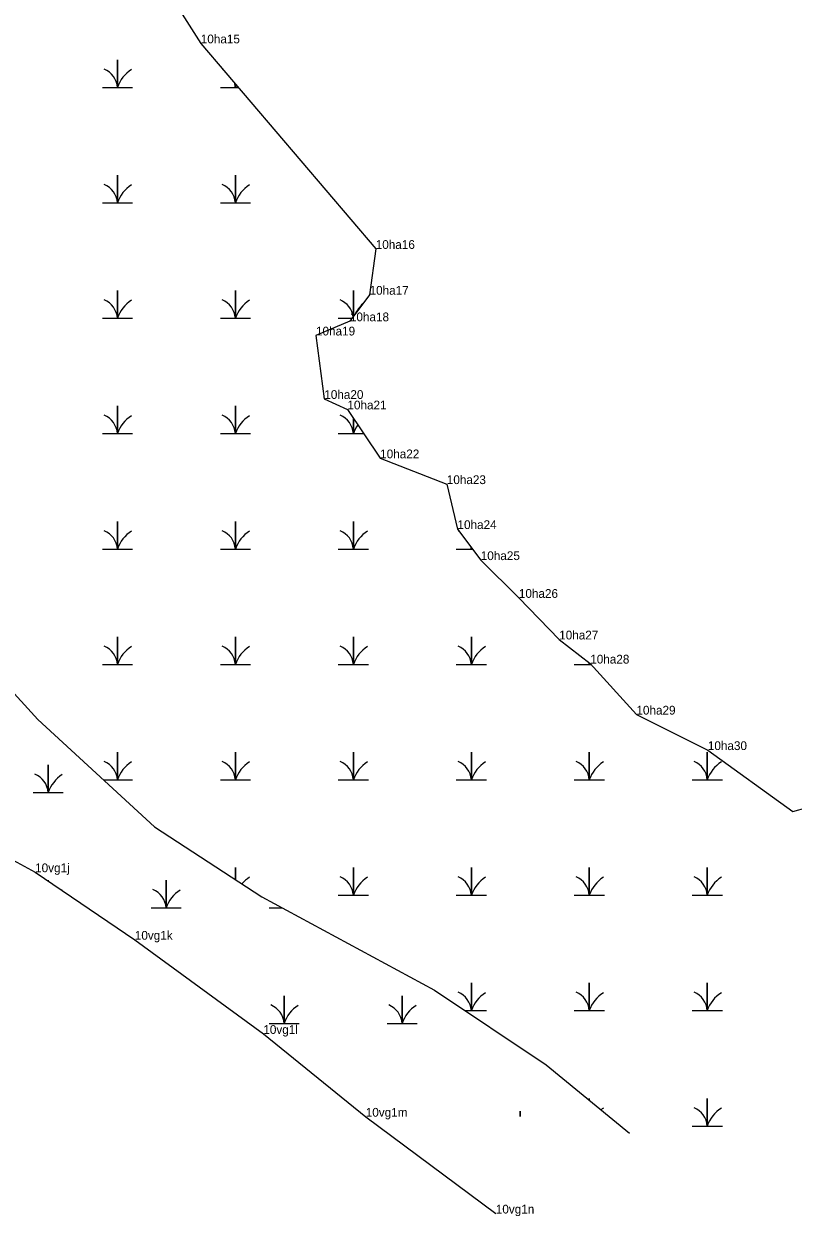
# Model space of a CAD drawing. Extents: x 2072529 to 2268796, y 436423 to 470406.
# Drawn here: x 2218818 to 2219256, y 449253 to 449933 of the extents above; entities that cross this region are included whole.
import ezdxf

# ---------------------------------------------------------------- set-up
doc = ezdxf.new("R2010")
doc.units = 0
for name, color, linetype in [('Exist Environmental Wetland Boundary Cogo Comment', 7, 'Continuous'), ('Exist Environmental Wetland Boundary Cogo Point CELL', 7, 'Continuous'), ('Old_Level_20', 7, 'Continuous'), ('Old_Level_52', 7, 'Continuous')]:
    doc.layers.add(name, color=color, linetype=linetype)

msp = doc.modelspace()

# ---------------------------------------------------------------- linework, layer by layer
at = {"layer": 'Exist Environmental Wetland Boundary Cogo Point CELL'}
for points in [[(2218862.46, 449896.7), (2218871.06, 449896.7), (2218871.06, 449912.48), (2218871.06, 449896.7), (2218879.66, 449896.7)], [(2218929.71, 449896.7), (2218938.31, 449896.7), (2218938.31, 449898.62)], [(2218938.31, 449898.62), (2218938.31, 449896.7), (2218939.95, 449896.7)], [(2218862.46, 449830.9), (2218871.06, 449830.9), (2218871.06, 449846.68), (2218871.06, 449830.9), (2218879.66, 449830.9)], [(2218929.71, 449830.9), (2218938.31, 449830.9), (2218938.31, 449846.68), (2218938.31, 449830.9), (2218946.91, 449830.9)], [(2218862.46, 449765.1), (2218871.06, 449765.1), (2218871.06, 449780.88), (2218871.06, 449765.1), (2218879.66, 449765.1)], [(2218929.71, 449765.1), (2218938.31, 449765.1), (2218938.31, 449780.88), (2218938.31, 449765.1), (2218946.91, 449765.1)], [(2219005.56, 449766.07), (2219005.56, 449780.88), (2219005.56, 449766.07)], [(2218996.96, 449765.1), (2219004.84, 449765.1)], [(2218862.46, 449699.3), (2218871.06, 449699.3), (2218871.06, 449715.08), (2218871.06, 449699.3), (2218879.66, 449699.3)], [(2218929.71, 449699.3), (2218938.31, 449699.3), (2218938.31, 449715.08), (2218938.31, 449699.3), (2218946.91, 449699.3)], [(2218996.96, 449699.3), (2219005.56, 449699.3), (2219005.56, 449708.03)], [(2219005.56, 449708.03), (2219005.56, 449699.3), (2219011.41, 449699.3)], [(2218862.46, 449633.5), (2218871.06, 449633.5), (2218871.06, 449649.28), (2218871.06, 449633.5), (2218879.66, 449633.5)], [(2218929.71, 449633.5), (2218938.31, 449633.5), (2218938.31, 449649.28), (2218938.31, 449633.5), (2218946.91, 449633.5)], [(2218996.96, 449633.5), (2219005.56, 449633.5), (2219005.56, 449649.28), (2219005.56, 449633.5), (2219014.16, 449633.5)], [(2219064.21, 449633.5), (2219072.81, 449633.5), (2219072.81, 449634.34)], [(2219072.81, 449634.34), (2219072.81, 449633.5), (2219073.44, 449633.5)], [(2218862.46, 449567.7), (2218871.06, 449567.7), (2218871.06, 449583.48), (2218871.06, 449567.7), (2218879.66, 449567.7)], [(2218929.71, 449567.7), (2218938.31, 449567.7), (2218938.31, 449583.48), (2218938.31, 449567.7), (2218946.91, 449567.7)], [(2218996.96, 449567.7), (2219005.56, 449567.7), (2219005.56, 449583.48), (2219005.56, 449567.7), (2219014.16, 449567.7)], [(2219064.21, 449567.7), (2219072.81, 449567.7), (2219072.81, 449583.48), (2219072.81, 449567.7), (2219081.41, 449567.7)], [(2219131.46, 449567.7), (2219140.06, 449567.7), (2219140.06, 449568.63)], [(2219140.06, 449568.63), (2219140.06, 449567.7), (2219141.06, 449567.7)], [(2218863.04, 449501.9), (2218871.06, 449501.9), (2218871.06, 449517.68), (2218871.06, 449501.9), (2218879.66, 449501.9)], [(2218929.71, 449501.9), (2218938.31, 449501.9), (2218938.31, 449517.68), (2218938.31, 449501.9), (2218946.91, 449501.9)], [(2218996.96, 449501.9), (2219005.56, 449501.9), (2219005.56, 449517.68), (2219005.56, 449501.9), (2219014.16, 449501.9)], [(2219064.21, 449501.9), (2219072.81, 449501.9), (2219072.81, 449517.68), (2219072.81, 449501.9), (2219081.41, 449501.9)], [(2219131.46, 449501.9), (2219140.06, 449501.9), (2219140.06, 449517.68), (2219140.06, 449501.9), (2219148.66, 449501.9)], [(2219198.71, 449501.9), (2219207.31, 449501.9), (2219207.31, 449517.68), (2219207.31, 449501.9), (2219215.91, 449501.9)], [(2218822.98, 449494.65), (2218831.58, 449494.65), (2218831.58, 449510.43), (2218831.58, 449494.65), (2218840.18, 449494.65)], [(2218938.31, 449444.99), (2218938.31, 449451.88), (2218938.31, 449444.99)], [(2218996.96, 449436.1), (2219005.56, 449436.1), (2219005.56, 449451.88), (2219005.56, 449436.1), (2219014.16, 449436.1)], [(2219064.21, 449436.1), (2219072.81, 449436.1), (2219072.81, 449451.88), (2219072.81, 449436.1), (2219081.41, 449436.1)], [(2219131.46, 449436.1), (2219140.06, 449436.1), (2219140.06, 449451.88), (2219140.06, 449436.1), (2219148.66, 449436.1)], [(2219198.71, 449436.1), (2219207.31, 449436.1), (2219207.31, 449451.88), (2219207.31, 449436.1), (2219215.91, 449436.1)], [(2218831.58, 449444.19), (2218831.58, 449444.63), (2218831.58, 449444.19)], [(2218890.23, 449428.85), (2218898.83, 449428.85), (2218898.83, 449444.63), (2218898.83, 449428.85), (2218907.43, 449428.85)], [(2218957.48, 449428.85), (2218965.06, 449428.85)], [(2219069.22, 449370.3), (2219072.81, 449370.3), (2219072.81, 449386.08), (2219072.81, 449370.3), (2219081.41, 449370.3)], [(2219131.46, 449370.3), (2219140.06, 449370.3), (2219140.06, 449386.08), (2219140.06, 449370.3), (2219148.66, 449370.3)], [(2219198.71, 449370.3), (2219207.31, 449370.3), (2219207.31, 449386.08), (2219207.31, 449370.3), (2219215.91, 449370.3)], [(2218957.48, 449363.05), (2218966.08, 449363.05), (2218966.08, 449378.83), (2218966.08, 449363.05), (2218974.68, 449363.05)], [(2219024.73, 449363.05), (2219033.33, 449363.05), (2219033.33, 449378.83), (2219033.33, 449363.05), (2219041.93, 449363.05)], [(2219140.06, 449319.19), (2219140.06, 449320.28), (2219140.06, 449319.19)], [(2219198.71, 449304.5), (2219207.31, 449304.5), (2219207.31, 449320.28), (2219207.31, 449304.5), (2219215.91, 449304.5)], [(2219100.58, 449309.99), (2219100.58, 449313.03), (2219100.58, 449309.99)]]:
    msp.add_lwpolyline(points, dxfattribs=at)
for centre, radius, start, end in [((2218858.79, 449895.81), 12.3, 4.14034, 67.53497), ((2218889.3, 449890.64), 19.22, 122.12745, 161.62219), ((2218926.04, 449895.81), 12.3, 65.20009, 67.53497), ((2218926.04, 449895.81), 12.3, 4.14034, 15.59063), ((2218956.55, 449890.64), 19.22, 157.36929, 161.62219), ((2218858.79, 449830.01), 12.3, 4.14034, 67.53497), ((2218889.3, 449824.84), 19.22, 122.12745, 161.62219), ((2218926.04, 449830.01), 12.3, 4.14034, 67.53497), ((2218956.55, 449824.84), 19.22, 122.12745, 161.62219), ((2218858.79, 449764.21), 12.3, 4.14034, 67.53497), ((2218889.3, 449759.04), 19.22, 122.12745, 161.62219), ((2218926.04, 449764.21), 12.3, 4.14034, 67.53497), ((2218956.55, 449759.04), 19.22, 122.12745, 161.62219), ((2218993.29, 449764.21), 12.3, 8.10117, 67.53497), ((2219023.8, 449759.04), 19.22, 131.97349, 154.90532), ((2218858.79, 449698.41), 12.3, 4.14034, 67.53497), ((2218889.3, 449693.24), 19.22, 122.12745, 161.62219), ((2218926.04, 449698.41), 12.3, 4.14034, 67.53497), ((2218956.55, 449693.24), 19.22, 122.12745, 161.62219), ((2218993.29, 449698.41), 12.3, 4.14034, 67.53497), ((2219023.8, 449693.24), 19.22, 144.92672, 161.62219), ((2218858.79, 449632.61), 12.3, 4.14034, 67.53497), ((2218889.3, 449627.44), 19.22, 122.12745, 161.62219), ((2218926.04, 449632.61), 12.3, 4.14034, 67.53497), ((2218956.55, 449627.44), 19.22, 122.12745, 161.62219), ((2218993.29, 449632.61), 12.3, 4.14034, 67.53497), ((2219023.8, 449627.44), 19.22, 122.12745, 161.62219), ((2219060.54, 449632.61), 12.3, 64.91349, 67.53497), ((2219060.54, 449632.61), 12.3, 4.14034, 8.77448), ((2219091.05, 449627.44), 19.22, 159.81626, 161.62219), ((2218858.79, 449566.81), 12.3, 4.14034, 67.53497), ((2218889.3, 449561.64), 19.22, 122.12745, 161.62219), ((2218926.04, 449566.81), 12.3, 4.14034, 67.53497), ((2218956.55, 449561.64), 19.22, 122.12745, 161.62219), ((2218993.29, 449566.81), 12.3, 4.14034, 67.53497), ((2219023.8, 449561.64), 19.22, 122.12745, 161.62219), ((2219060.54, 449566.81), 12.3, 4.14034, 67.53497), ((2219091.05, 449561.64), 19.22, 122.12745, 161.62219), ((2219127.79, 449566.81), 12.3, 4.14034, 8.91642), ((2219158.3, 449561.64), 19.22, 159.3206, 161.62219), ((2218858.79, 449501.01), 12.3, 4.14034, 67.53497), ((2218889.3, 449495.84), 19.22, 122.12745, 161.62219), ((2218926.04, 449501.01), 12.3, 4.14034, 67.53497), ((2218956.55, 449495.84), 19.22, 122.12745, 161.62219), ((2218993.29, 449501.01), 12.3, 4.14034, 67.53497), ((2219023.8, 449495.84), 19.22, 122.12745, 161.62219), ((2219060.54, 449501.01), 12.3, 4.14034, 67.53497), ((2219091.05, 449495.84), 19.22, 122.12745, 161.62219), ((2219127.79, 449501.01), 12.3, 4.14034, 67.53497), ((2219158.3, 449495.84), 19.22, 122.12745, 161.62219), ((2219195.04, 449501.01), 12.3, 4.14034, 67.53497), ((2219225.55, 449495.84), 19.22, 122.12745, 161.62219), ((2218819.31, 449493.76), 12.3, 4.14034, 67.53497), ((2218849.82, 449488.59), 19.22, 122.12745, 161.62219), ((2218956.55, 449430.04), 19.22, 122.12745, 139.24108), ((2218993.29, 449435.21), 12.3, 4.14034, 67.53497), ((2219023.8, 449430.04), 19.22, 122.12745, 161.62219), ((2219060.54, 449435.21), 12.3, 4.14034, 67.53497), ((2219091.05, 449430.04), 19.22, 122.12745, 161.62219), ((2219127.79, 449435.21), 12.3, 4.14034, 67.53497), ((2219158.3, 449430.04), 19.22, 122.12745, 161.62219), ((2219195.04, 449435.21), 12.3, 4.14034, 67.53497), ((2219225.55, 449430.04), 19.22, 122.12745, 161.62219), ((2218849.82, 449422.79), 19.22, 122.12745, 122.95317), ((2218886.56, 449427.96), 12.3, 4.14034, 67.53497), ((2218917.07, 449422.79), 19.22, 122.12745, 161.62219), ((2219060.54, 449369.41), 12.3, 4.14034, 67.53497), ((2219091.05, 449364.24), 19.22, 122.12745, 161.62219), ((2219127.79, 449369.41), 12.3, 4.14034, 67.53497), ((2219158.3, 449364.24), 19.22, 122.12745, 161.62219), ((2219195.04, 449369.41), 12.3, 4.14034, 67.53497), ((2219225.55, 449364.24), 19.22, 122.12745, 161.62219), ((2218953.81, 449362.16), 12.3, 4.14034, 67.53497), ((2218984.32, 449356.99), 19.22, 122.12745, 161.62219), ((2219021.06, 449362.16), 12.3, 4.14034, 67.53497), ((2219051.57, 449356.99), 19.22, 122.12745, 161.62219), ((2219158.3, 449298.44), 19.22, 122.12745, 127.23323), ((2219195.04, 449303.61), 12.3, 4.14034, 67.53497), ((2219225.55, 449298.44), 19.22, 122.12745, 161.62219)]:
    msp.add_arc(centre, radius, start, end, dxfattribs=at)
at = {"layer": 'Old_Level_20'}
for p, q in [((2218918.55, 449921.84), (2218918.55, 449921.84)), ((2219018.29, 449804.63), (2219018.29, 449804.63)), ((2219018.29, 449804.63), (2219018.29, 449804.63)), ((2219014.79, 449778.51), (2219014.79, 449778.51)), ((2219003.56, 449763.37), (2219003.56, 449763.37)), ((2219003.56, 449763.37), (2219003.56, 449763.37)), ((2218984.24, 449755.28), (2218984.24, 449755.28)), ((2218988.98, 449719.08), (2218988.98, 449719.08)), ((2218988.98, 449719.08), (2218988.98, 449719.08)), ((2219002.15, 449713.12), (2219002.15, 449713.12)), ((2219020.83, 449685.24), (2219020.83, 449685.24)), ((2219020.83, 449685.24), (2219020.83, 449685.24)), ((2219058.81, 449670.54), (2219058.81, 449670.54)), ((2219064.9, 449644.9), (2219064.9, 449644.9)), ((2219064.9, 449644.9), (2219064.9, 449644.9)), ((2219078.16, 449627.21), (2219078.16, 449627.21)), ((2219099.9, 449605.67), (2219099.9, 449605.67)), ((2219099.9, 449605.67), (2219099.9, 449605.67)), ((2219122.88, 449581.95), (2219122.88, 449581.95)), ((2219140.59, 449568.21), (2219140.59, 449568.21)), ((2219140.59, 449568.21), (2219140.59, 449568.21)), ((2219166.91, 449539.11), (2219166.91, 449539.11)), ((2219207.63, 449518.89), (2219207.63, 449518.89)), ((2219207.63, 449518.89), (2219207.63, 449518.89)), ((2219256, 449483.92), (2219256, 449483.92)), ((2218824.12, 449449.24), (2218824.12, 449449.24)), ((2218880.96, 449410.75), (2218880.96, 449410.75)), ((2218954.22, 449357.03), (2218954.22, 449357.03)), ((2219012.6, 449309.82), (2219012.6, 449309.82)), ((2219086.75, 449254.63), (2219086.75, 449254.63))]:
    msp.add_line(p, q, dxfattribs=at)
for points in [[(2218896.91, 449955.91), (2218918.55, 449921.84), (2219018.29, 449804.63), (2219014.79, 449778.51), (2219003.56, 449763.37), (2218984.24, 449755.28), (2218988.98, 449719.08), (2219002.15, 449713.12), (2219020.83, 449685.24), (2219058.81, 449670.54), (2219064.9, 449644.9), (2219078.16, 449627.21), (2219099.9, 449605.67), (2219122.88, 449581.95), (2219140.59, 449568.21), (2219166.91, 449539.11), (2219207.63, 449518.89), (2219256, 449483.92), (2219288.68, 449492.98)], [(2218788.37, 449468.57), (2218824.12, 449449.24), (2218880.96, 449410.75), (2218954.22, 449357.03), (2219012.6, 449309.82), (2219086.75, 449254.63)]]:
    msp.add_lwpolyline(points, dxfattribs=at)
at = {"layer": 'Old_Level_52'}
msp.add_lwpolyline([(2218535.63, 450404.2), (2218554.25, 450332.33), (2218567.55, 450265.78), (2218567.55, 450228.51), (2218580.85, 450148.65), (2218591.49, 450066.12), (2218615.44, 450031.52), (2218650.02, 450012.88), (2218660.66, 449994.25), (2218652.68, 449959.64), (2218634.06, 449935.68), (2218636.72, 449879.78), (2218647.36, 449829.2), (2218711.2, 449786.61), (2218727.16, 449736.03), (2218769.73, 449597.6), (2218825.59, 449536.38), (2218892.1, 449475.15), (2218953.28, 449435.22), (2219051.71, 449381.98), (2219115.55, 449339.39), (2219162.87, 449300.4)], dxfattribs=at)

# ---------------------------------------------------------------- texts
at = {"layer": 'Exist Environmental Wetland Boundary Cogo Comment'}
for s, p in [('10ha15', (2218918.55, 449921.84)), ('10ha16', (2219018.29, 449804.63)), ('10ha17', (2219014.79, 449778.51)), ('10ha18', (2219003.56, 449763.37)), ('10ha19', (2218984.24, 449755.28)), ('10ha20', (2218988.98, 449719.08)), ('10ha21', (2219002.15, 449713.12)), ('10ha22', (2219020.83, 449685.24)), ('10ha23', (2219058.81, 449670.54)), ('10ha24', (2219064.9, 449644.9)), ('10ha25', (2219078.16, 449627.21)), ('10ha26', (2219099.9, 449605.67)), ('10ha27', (2219122.88, 449581.95)), ('10ha28', (2219140.59, 449568.21)), ('10ha29', (2219166.91, 449539.11)), ('10ha30', (2219207.63, 449518.89)), ('10vg1j', (2218824.12, 449449.24)), ('10vg1k', (2218880.96, 449410.75)), ('10vg1l', (2218954.22, 449357.03)), ('10vg1m', (2219012.6, 449309.82)), ('10vg1n', (2219086.75, 449254.63))]:
    msp.add_text(s, height=5, dxfattribs=at).set_placement(p)

doc.saveas('drawing.dxf')
